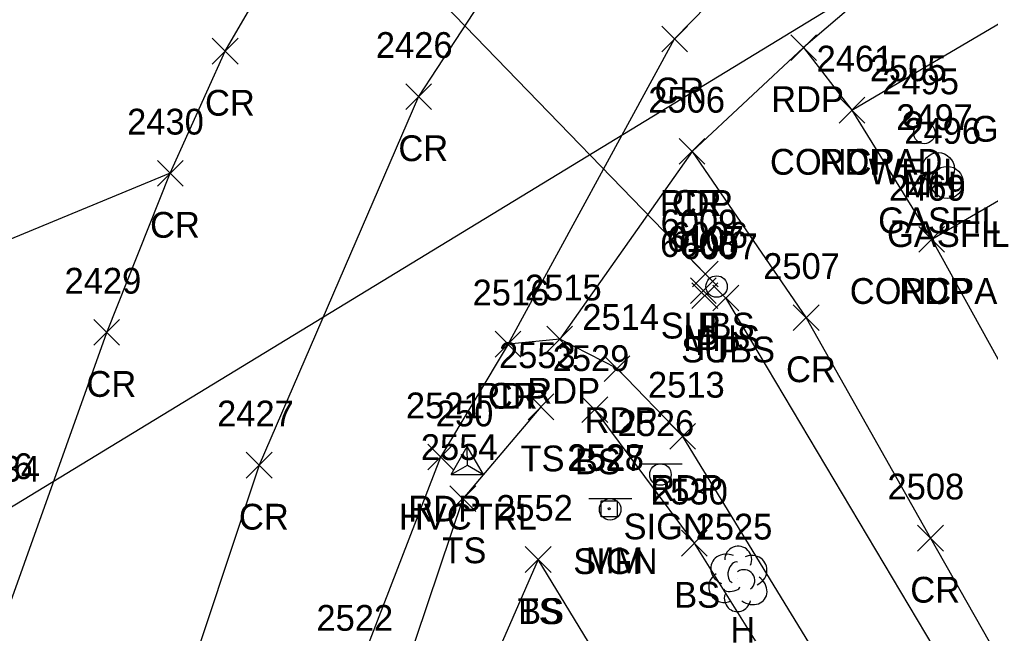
# Model space of a CAD drawing. Extents: x 1653135 to 1655489, y 602711 to 605684.
# Drawn here: x 1653657.5 to 1653732.8, y 605152 to 605199.6 of the extents above; entities that cross this region are included whole.
import ezdxf

# ---------------------------------------------------------------- set-up
doc = ezdxf.new("R2010")
doc.units = 0
for name, color, linetype in [('C_A', 7, 'Continuous'), ('C_I', 7, 'Continuous'), ('CPSM', 7, 'Continuous'), ('D_A', 7, 'Continuous'), ('D_I', 7, 'Continuous'), ('D_TIC', 7, 'Continuous'), ('DCP', 7, 'Continuous'), ('L_A', 7, 'Continuous'), ('L_I', 7, 'Continuous'), ('L_TIC', 7, 'Continuous'), ('LELB', 7, 'Continuous'), ('LS', 7, 'Continuous'), ('LTD', 7, 'Continuous'), ('P_A', 7, 'Continuous'), ('P_I', 7, 'Continuous'), ('P_TIC', 7, 'Continuous'), ('PET', 7, 'Continuous'), ('PRC', 7, 'Continuous'), ('S_A', 7, 'Continuous'), ('S_I', 7, 'Continuous'), ('SRM', 7, 'Continuous'), ('SSGN', 7, 'Continuous'), ('U_A', 7, 'Continuous'), ('U_I', 7, 'Continuous'), ('U_TIC', 7, 'Continuous'), ('UMFC', 7, 'Continuous'), ('USA', 7, 'Continuous'), ('USMH', 7, 'Continuous'), ('UUMH', 7, 'Continuous'), ('UWW', 7, 'Continuous')]:
    doc.layers.add(name, color=color, linetype=linetype)

msp = doc.modelspace()

# ---------------------------------------------------------------- linework, layer by layer
at = {"layer": 'CPSM'}
for p, q in [((1653690.964, 605164.305), (1653692.214, 605166.47)), ((1653693.464, 605164.305), (1653692.214, 605166.47)), ((1653692.215, 605165.026), (1653692.214, 605166.47)), ((1653690.964, 605164.305), (1653692.215, 605165.026)), ((1653692.215, 605165.026), (1653692.215, 605165.026)), ((1653692.215, 605165.026), (1653693.464, 605164.305)), ((1653690.964, 605164.305), (1653693.464, 605164.305))]:
    msp.add_line(p, q, dxfattribs=at)
at = {"layer": 'D_TIC'}
for points in [[(1653709.676, 605178.832), (1653711.676, 605180.832)], [(1653711.676, 605178.832), (1653709.676, 605180.832)], [(1653709.516, 605177.551), (1653711.516, 605179.551)], [(1653711.516, 605177.551), (1653709.516, 605179.551)], [(1653709.516, 605177.551), (1653711.516, 605179.551)], [(1653711.516, 605177.551), (1653709.516, 605179.551)], [(1653709.629, 605177.157), (1653711.629, 605179.157)], [(1653711.629, 605177.157), (1653709.629, 605179.157)], [(1653709.629, 605177.157), (1653711.629, 605179.157)], [(1653711.629, 605177.157), (1653709.629, 605179.157)], [(1653711.259, 605176.982), (1653713.259, 605178.982)], [(1653713.259, 605176.982), (1653711.259, 605178.982)]]:
    msp.add_lwpolyline(points, dxfattribs=at)
at = {"layer": 'DCP'}
msp.add_lwpolyline([(1653655.432, 605160.936), (1653783.883, 605239.145)], dxfattribs=at)
at = {"layer": 'L_TIC'}
for points in [[(1653721.038, 605191.532), (1653723.038, 605193.532)], [(1653723.038, 605191.532), (1653721.038, 605193.532)], [(1653721.038, 605191.532), (1653723.038, 605193.532)], [(1653723.038, 605191.532), (1653721.038, 605193.532)], [(1653727.226, 605181.517), (1653729.226, 605183.517)], [(1653729.226, 605181.517), (1653727.226, 605183.517)], [(1653727.226, 605181.517), (1653729.226, 605183.517)], [(1653729.226, 605181.517), (1653727.226, 605183.517)], [(1653696.927, 605168.537), (1653698.927, 605170.537)], [(1653698.927, 605168.537), (1653696.927, 605170.537)], [(1653696.927, 605168.537), (1653698.927, 605170.537)], [(1653698.927, 605168.537), (1653696.927, 605170.537)], [(1653701.102, 605168.312), (1653703.102, 605170.312)], [(1653703.102, 605168.312), (1653701.102, 605170.312)], [(1653701.102, 605168.312), (1653703.102, 605170.312)], [(1653703.102, 605168.312), (1653701.102, 605170.312)], [(1653690.866, 605161.415), (1653692.866, 605163.415)], [(1653692.866, 605161.415), (1653690.866, 605163.415)], [(1653690.866, 605161.415), (1653692.866, 605163.415)], [(1653692.866, 605161.415), (1653690.866, 605163.415)], [(1653708.813, 605157.966), (1653710.813, 605159.966)], [(1653710.813, 605157.966), (1653708.813, 605159.966)], [(1653708.813, 605157.966), (1653710.813, 605159.966)], [(1653710.813, 605157.966), (1653708.813, 605159.966)], [(1653696.709, 605156.701), (1653698.709, 605158.701)], [(1653698.709, 605156.701), (1653696.709, 605158.701)], [(1653696.709, 605156.701), (1653698.709, 605158.701)], [(1653698.709, 605156.701), (1653696.709, 605158.701)], [(1653696.709, 605156.701), (1653698.709, 605158.701)], [(1653698.709, 605156.701), (1653696.709, 605158.701)], [(1653696.709, 605156.701), (1653698.709, 605158.701)], [(1653698.709, 605156.701), (1653696.709, 605158.701)]]:
    msp.add_lwpolyline(points, dxfattribs=at)
at = {"layer": 'LELB'}
for points in [[(1653697.927, 605169.537), (1653691.866, 605162.415), (1653686.354, 605146.047), (1653676.863, 605119.502), (1653664.245, 605080.641)], [(1653702.102, 605169.312), (1653709.813, 605158.966), (1653720.01, 605142.626), (1653730.732, 605125.245)], [(1653697.709, 605157.701), (1653691.006, 605142.37), (1653682.547, 605119.841), (1653686.16, 605117.513)], [(1653703.968, 605133.865), (1653707.24, 605142.056), (1653697.709, 605157.701)]]:
    msp.add_lwpolyline(points, dxfattribs=at)
at = {"layer": 'LS'}
msp.add_lwpolyline([(1653722.038, 605192.532), (1653739.122, 605202.617), (1653753.969, 605211.68), (1653762.989, 605198.77), (1653775.788, 605179.254), (1653759.213, 605168.173), (1653748.766, 605184.431), (1653743.972, 605191.632), (1653728.226, 605182.517)], dxfattribs=at)
at = {"layer": 'LTD'}
msp.add_line((1653713.178, 605156.251), (1653713.178, 605156.251), dxfattribs=at)
msp.add_line((1653713.178, 605156.251), (1653713.178, 605156.251), dxfattribs=at)
msp.add_arc((1653713.225, 605157.685), 1.047, 335.52715, 180.95627, dxfattribs=at)
for centre, major_axis, ratio, start_param, end_param in [((1653712.387, 605156.918), (1.21, -0.512), 0.895232, 1.570796, 4.712389), ((1653714.22, 605156.835), (-1.141, -0.483), 0.949671, 1.570796, 4.712389), ((1653712.97, 605156.71), (-0.208, -0.792), 0.645439, 3.141593, 6.283185), ((1653713.678, 605156.085), (-0.5, 0.667), 0.989748, 3.141593, 6.283185), ((1653712.095, 605155.543), (0.584, -1.042), 0.959034, 3.141593, 6.283185), ((1653714.179, 605155.418), (-1.09, 0.792), 0.841452, 1.570796, 4.712389), ((1653712.72, 605155.501), (-0.625, -0.083), 0.423636, 0, 3.141593), ((1653713.179, 605154.751), (0.265, 1.061), 0.942809, 1.570796, 4.712389)]:
    msp.add_ellipse(centre, major_axis=major_axis, ratio=ratio, start_param=start_param, end_param=end_param, dxfattribs=at)
at = {"layer": 'P_TIC'}
for points in [[(1653707.292, 605197.06), (1653709.292, 605199.06)], [(1653709.292, 605197.06), (1653707.292, 605199.06)], [(1653707.292, 605197.06), (1653709.292, 605199.06)], [(1653709.292, 605197.06), (1653707.292, 605199.06)], [(1653672.438, 605196.108), (1653674.438, 605198.108)], [(1653674.438, 605196.108), (1653672.438, 605198.108)], [(1653672.438, 605196.108), (1653674.438, 605198.108)], [(1653674.438, 605196.108), (1653672.438, 605198.108)], [(1653717.29, 605196.382), (1653719.29, 605198.382)], [(1653719.29, 605196.382), (1653717.29, 605198.382)], [(1653717.29, 605196.382), (1653719.29, 605198.382)], [(1653719.29, 605196.382), (1653717.29, 605198.382)], [(1653717.29, 605196.382), (1653719.29, 605198.382)], [(1653719.29, 605196.382), (1653717.29, 605198.382)], [(1653717.29, 605196.382), (1653719.29, 605198.382)], [(1653719.29, 605196.382), (1653717.29, 605198.382)], [(1653687.434, 605192.584), (1653689.434, 605194.584)], [(1653689.434, 605192.584), (1653687.434, 605194.584)], [(1653687.434, 605192.584), (1653689.434, 605194.584)], [(1653689.434, 605192.584), (1653687.434, 605194.584)], [(1653721.038, 605191.532), (1653723.038, 605193.532)], [(1653723.038, 605191.532), (1653721.038, 605193.532)], [(1653721.038, 605191.532), (1653723.038, 605193.532)], [(1653723.038, 605191.532), (1653721.038, 605193.532)], [(1653708.642, 605188.343), (1653710.642, 605190.343)], [(1653710.642, 605188.343), (1653708.642, 605190.343)], [(1653708.642, 605188.343), (1653710.642, 605190.343)], [(1653710.642, 605188.343), (1653708.642, 605190.343)], [(1653708.642, 605188.343), (1653710.642, 605190.343)], [(1653710.642, 605188.343), (1653708.642, 605190.343)], [(1653708.642, 605188.343), (1653710.642, 605190.343)], [(1653710.642, 605188.343), (1653708.642, 605190.343)], [(1653668.177, 605186.644), (1653670.177, 605188.644)], [(1653670.177, 605186.644), (1653668.177, 605188.644)], [(1653668.177, 605186.644), (1653670.177, 605188.644)], [(1653670.177, 605186.644), (1653668.177, 605188.644)], [(1653668.177, 605186.644), (1653670.177, 605188.644)], [(1653670.177, 605186.644), (1653668.177, 605188.644)], [(1653668.177, 605186.644), (1653670.177, 605188.644)], [(1653670.177, 605186.644), (1653668.177, 605188.644)], [(1653727.226, 605181.517), (1653729.226, 605183.517)], [(1653729.226, 605181.517), (1653727.226, 605183.517)], [(1653727.226, 605181.517), (1653729.226, 605183.517)], [(1653729.226, 605181.517), (1653727.226, 605183.517)], [(1653717.495, 605175.45), (1653719.495, 605177.45)], [(1653719.495, 605175.45), (1653717.495, 605177.45)], [(1653717.495, 605175.45), (1653719.495, 605177.45)], [(1653719.495, 605175.45), (1653717.495, 605177.45)], [(1653663.245, 605174.312), (1653665.245, 605176.312)], [(1653665.245, 605174.312), (1653663.245, 605176.312)], [(1653663.245, 605174.312), (1653665.245, 605176.312)], [(1653665.245, 605174.312), (1653663.245, 605176.312)], [(1653698.377, 605173.783), (1653700.377, 605175.783)], [(1653700.377, 605173.783), (1653698.377, 605175.783)], [(1653698.377, 605173.783), (1653700.377, 605175.783)], [(1653700.377, 605173.783), (1653698.377, 605175.783)], [(1653698.377, 605173.783), (1653700.377, 605175.783)], [(1653700.377, 605173.783), (1653698.377, 605175.783)], [(1653698.377, 605173.783), (1653700.377, 605175.783)], [(1653700.377, 605173.783), (1653698.377, 605175.783)], [(1653694.369, 605173.396), (1653696.369, 605175.396)], [(1653696.369, 605173.396), (1653694.369, 605175.396)], [(1653694.369, 605173.396), (1653696.369, 605175.396)], [(1653696.369, 605173.396), (1653694.369, 605175.396)], [(1653694.369, 605173.396), (1653696.369, 605175.396)], [(1653696.369, 605173.396), (1653694.369, 605175.396)], [(1653694.369, 605173.396), (1653696.369, 605175.396)], [(1653696.369, 605173.396), (1653694.369, 605175.396)], [(1653702.822, 605171.5), (1653704.822, 605173.5)], [(1653704.822, 605171.5), (1653702.822, 605173.5)], [(1653702.822, 605171.5), (1653704.822, 605173.5)], [(1653704.822, 605171.5), (1653702.822, 605173.5)], [(1653707.918, 605166.251), (1653709.918, 605168.251)], [(1653709.918, 605166.251), (1653707.918, 605168.251)], [(1653707.918, 605166.251), (1653709.918, 605168.251)], [(1653709.918, 605166.251), (1653707.918, 605168.251)], [(1653689.143, 605164.647), (1653691.143, 605166.647)], [(1653691.143, 605164.647), (1653689.143, 605166.647)], [(1653689.143, 605164.647), (1653691.143, 605166.647)], [(1653691.143, 605164.647), (1653689.143, 605166.647)], [(1653675.071, 605164.019), (1653677.071, 605166.019)], [(1653677.071, 605164.019), (1653675.071, 605166.019)], [(1653675.071, 605164.019), (1653677.071, 605166.019)], [(1653677.071, 605164.019), (1653675.071, 605166.019)], [(1653727.132, 605158.358), (1653729.132, 605160.358)], [(1653729.132, 605158.358), (1653727.132, 605160.358)], [(1653727.132, 605158.358), (1653729.132, 605160.358)], [(1653729.132, 605158.358), (1653727.132, 605160.358)]]:
    msp.add_lwpolyline(points, dxfattribs=at)
at = {"layer": 'PET'}
for points in [[(1653654.524, 605279.776), (1653665.481, 605274.477), (1653678.068, 605269.653), (1653696.029, 605266.473), (1653709.03, 605265.366), (1653717.526, 605266.073), (1653726.648, 605268.269), (1653743.088, 605277.115), (1653755.463, 605259.253), (1653765.921, 605244.563), (1653757.558, 605236.881), (1653747.498, 605222.75), (1653729.711, 605207.167), (1653718.29, 605197.382), (1653709.642, 605189.343), (1653699.377, 605174.783), (1653695.369, 605174.396), (1653690.143, 605165.647), (1653683.772, 605149.176), (1653674.351, 605119.826), (1653662.023, 605081.754)], [(1653718.29, 605197.382), (1653722.038, 605192.532), (1653728.226, 605182.517), (1653738.354, 605164.252), (1653753.507, 605138.818), (1653759.39, 605129.602)], [(1653733.361, 605126.539), (1653723.871, 605142.818), (1653708.918, 605167.251), (1653703.822, 605172.5), (1653699.377, 605174.783)]]:
    msp.add_lwpolyline(points, dxfattribs=at)
at = {"layer": 'PRC'}
for points in [[(1653755.463, 605259.253), (1653733.956, 605244.083), (1653716.806, 605229.45), (1653701.213, 605213.146), (1653688.434, 605193.584), (1653676.071, 605165.019), (1653669.658, 605145.71), (1653661.47, 605123.423), (1653648.535, 605085.613)], [(1653654.707, 605148.667), (1653664.245, 605175.312), (1653669.177, 605187.644), (1653673.438, 605197.108), (1653684.948, 605216.841), (1653701.09, 605234.371), (1653718.465, 605249.821)], [(1653695.369, 605174.396), (1653708.292, 605198.06), (1653725.171, 605215.296), (1653742.207, 605230.312)], [(1653709.642, 605189.343), (1653718.495, 605176.45), (1653728.132, 605159.358), (1653749.159, 605122.355)], [(1653669.177, 605187.644), (1653649.082, 605179.368), (1653623.259, 605168.261), (1653604.169, 605160.041), (1653581.659, 605150.92)]]:
    msp.add_lwpolyline(points, dxfattribs=at)
at = {"layer": 'SRM'}
msp.add_lwpolyline([(1653702.588, 605162.263), (1653703.838, 605162.263), (1653703.838, 605161.013), (1653702.588, 605161.013)], close=True, dxfattribs=at)
msp.add_circle((1653703.213, 605161.638), 0.0833, dxfattribs=at)
at = {"layer": 'SSGN'}
for p, q in [((1653705.546, 605165.122), (1653708.879, 605165.122)), ((1653707.192, 605164.288), (1653707.192, 605164.288)), ((1653701.643, 605162.429), (1653704.976, 605162.429)), ((1653703.29, 605161.596), (1653703.29, 605161.596))]:
    msp.add_line(p, q, dxfattribs=at)
for centre in [(1653707.192, 605164.288), (1653703.29, 605161.596)]:
    msp.add_circle(centre, 0.833, dxfattribs=at)
at = {"layer": 'U_TIC'}
for points in [[(1653709.676, 605178.832), (1653711.676, 605180.832)], [(1653711.676, 605178.832), (1653709.676, 605180.832)], [(1653711.259, 605176.982), (1653713.259, 605178.982)], [(1653713.259, 605176.982), (1653711.259, 605178.982)]]:
    msp.add_lwpolyline(points, dxfattribs=at)
at = {"layer": 'UMFC'}
for p, q in [((1653728.731, 605187.994), (1653728.731, 605187.994)), ((1653729.419, 605186.928), (1653729.419, 605186.928))]:
    msp.add_line(p, q, dxfattribs=at)
for centre, radius in [((1653728.731, 605187.994), 1.25), ((1653729.419, 605186.928), 1.25), ((1653728.731, 605187.994), 0.0833), ((1653729.419, 605186.928), 0.0833)]:
    msp.add_circle(centre, radius, dxfattribs=at)
at = {"layer": 'USA'}
for points in [[(1653710.676, 605179.832), (1653673.41, 605218.292)], [(1653745.856, 605121.56), (1653712.259, 605177.982)]]:
    msp.add_lwpolyline(points, dxfattribs=at)
at = {"layer": 'USMH'}
for p, q in [((1653711.544, 605178.862), (1653711.544, 605178.862)), ((1653712.377, 605178.862), (1653712.377, 605178.862))]:
    msp.add_line(p, q, dxfattribs=at)
msp.add_circle((1653711.544, 605178.862), 0.833, dxfattribs=at)
at = {"layer": 'UUMH'}
for p, q in [((1653727.652, 605190.766), (1653727.652, 605190.766)), ((1653728.485, 605190.766), (1653728.485, 605190.766))]:
    msp.add_line(p, q, dxfattribs=at)
msp.add_circle((1653727.652, 605190.766), 0.833, dxfattribs=at)
at = {"layer": 'UWW'}
for radius in [0.667, 0.625, 0.583, 0.542]:
    msp.add_circle((1653726.763, 605191.783), radius, dxfattribs=at)

# ---------------------------------------------------------------- texts
at = {"layer": 'C_A'}
msp.add_text('HVCTRL', height=2, dxfattribs=at).set_placement((1653686.908, 605160.026))
at = {"layer": 'C_I'}
msp.add_text('250', height=2, dxfattribs=at).set_placement((1653689.766, 605168.026))
at = {"layer": 'D_A'}
for p in [(1653710.054, 605174.832), (1653709.894, 605173.551), (1653709.894, 605173.551), (1653710.007, 605173.157), (1653710.007, 605173.157), (1653711.637, 605172.982)]:
    msp.add_text('P', height=2, dxfattribs=at).set_placement(p)
at = {"layer": 'D_I'}
for s, p in [('6009', (1653707.204, 605182.832)), ('6008', (1653707.164, 605181.157)), ('6008', (1653707.164, 605181.157)), ('6107', (1653707.698, 605181.551)), ('6107', (1653707.698, 605181.551)), ('6007', (1653708.795, 605180.982)), ('6106', (1653652.558, 605163.936)), ('6106', (1653652.558, 605163.936)), ('2634', (1653653.132, 605163.736)), ('2634', (1653653.132, 605163.736))]:
    msp.add_text(s, height=2, dxfattribs=at).set_placement(p)
at = {"layer": 'L_A'}
for s, p in [('CONCPAD', (1653715.683, 605187.532)), ('CONCPAD', (1653715.683, 605187.532)), ('CONCPAD', (1653721.872, 605177.517)), ('CONCPAD', (1653721.872, 605177.517)), ('TS', (1653696.336, 605164.537)), ('TS', (1653696.336, 605164.537)), ('BS', (1653700.543, 605164.312)), ('BS', (1653700.543, 605164.312)), ('TS', (1653690.275, 605157.415)), ('TS', (1653690.275, 605157.415)), ('BS', (1653708.254, 605153.966)), ('BS', (1653708.254, 605153.966)), ('TS', (1653696.118, 605152.701)), ('TS', (1653696.118, 605152.701)), ('BS', (1653696.15, 605152.701)), ('BS', (1653696.15, 605152.701)), ('H', (1653712.612, 605151.251))]:
    msp.add_text(s, height=2, dxfattribs=at).set_placement(p)
at = {"layer": 'L_I'}
for s, p in [('2461', (1653719.298, 605195.532)), ('2461', (1653719.298, 605195.532)), ('2469', (1653724.912, 605185.517)), ('2469', (1653724.912, 605185.517)), ('2553', (1653694.667, 605172.537)), ('2553', (1653694.667, 605172.537)), ('2529', (1653698.834, 605172.312)), ('2529', (1653698.834, 605172.312)), ('2554', (1653688.606, 605165.415)), ('2554', (1653688.606, 605165.415)), ('2530', (1653706.466, 605161.966)), ('2530', (1653706.466, 605161.966)), ('2552', (1653694.449, 605160.701)), ('2552', (1653694.449, 605160.701)), ('2552', (1653694.449, 605160.701)), ('2552', (1653694.449, 605160.701)), ('2525', (1653709.919, 605159.251))]:
    msp.add_text(s, height=2, dxfattribs=at).set_placement(p)
at = {"layer": 'P_A'}
for s, p in [('CR', (1653706.725, 605193.06)), ('CR', (1653706.725, 605193.06)), ('RDP', (1653715.778, 605192.382)), ('RDP', (1653715.778, 605192.382)), ('RDP', (1653715.778, 605192.382)), ('RDP', (1653715.778, 605192.382)), ('CR', (1653671.871, 605192.108)), ('CR', (1653671.871, 605192.108)), ('CR', (1653686.867, 605188.584)), ('CR', (1653686.867, 605188.584)), ('RDP', (1653719.526, 605187.532)), ('RDP', (1653719.526, 605187.532)), ('RDP', (1653707.131, 605184.343)), ('RDP', (1653707.131, 605184.343)), ('CR', (1653708.075, 605184.343)), ('CR', (1653708.075, 605184.343)), ('CR', (1653667.61, 605182.644)), ('CR', (1653667.61, 605182.644)), ('CR', (1653667.61, 605182.644)), ('CR', (1653667.61, 605182.644)), ('RDP', (1653725.715, 605177.517)), ('RDP', (1653725.715, 605177.517)), ('CR', (1653716.928, 605171.45)), ('CR', (1653716.928, 605171.45)), ('CR', (1653662.678, 605170.312)), ('CR', (1653662.678, 605170.312)), ('RDP', (1653696.866, 605169.783)), ('RDP', (1653696.866, 605169.783)), ('RDP', (1653696.866, 605169.783)), ('RDP', (1653696.866, 605169.783)), ('RDP', (1653692.857, 605169.396)), ('RDP', (1653692.857, 605169.396)), ('CR', (1653693.802, 605169.396)), ('CR', (1653693.802, 605169.396)), ('RDP', (1653701.31, 605167.5)), ('RDP', (1653701.31, 605167.5)), ('RDP', (1653706.406, 605162.251)), ('RDP', (1653706.406, 605162.251)), ('CR', (1653674.504, 605160.019)), ('CR', (1653674.504, 605160.019)), ('RDP', (1653687.631, 605160.647)), ('RDP', (1653687.631, 605160.647)), ('CR', (1653726.565, 605154.358)), ('CR', (1653726.565, 605154.358))]:
    msp.add_text(s, height=2, dxfattribs=at).set_placement(p)
at = {"layer": 'P_I'}
for s, p in [('2426', (1653685.12, 605196.584)), ('2426', (1653685.12, 605196.584)), ('2461', (1653719.298, 605195.532)), ('2461', (1653719.298, 605195.532)), ('2506', (1653706.249, 605192.343)), ('2506', (1653706.249, 605192.343)), ('2506', (1653706.249, 605192.343)), ('2506', (1653706.249, 605192.343)), ('2430', (1653665.831, 605190.644)), ('2430', (1653665.831, 605190.644)), ('2430', (1653665.831, 605190.644)), ('2430', (1653665.831, 605190.644)), ('2469', (1653724.912, 605185.517)), ('2469', (1653724.912, 605185.517)), ('2507', (1653715.157, 605179.45)), ('2507', (1653715.157, 605179.45)), ('2429', (1653660.978, 605178.312)), ('2429', (1653660.978, 605178.312)), ('2516', (1653692.621, 605177.396)), ('2516', (1653692.621, 605177.396)), ('2516', (1653692.621, 605177.396)), ('2516', (1653692.621, 605177.396)), ('2515', (1653696.685, 605177.783)), ('2515', (1653696.685, 605177.783)), ('2515', (1653696.685, 605177.783)), ('2515', (1653696.685, 605177.783)), ('2514', (1653701.129, 605175.5)), ('2514', (1653701.129, 605175.5)), ('2513', (1653706.225, 605170.251)), ('2513', (1653706.225, 605170.251)), ('2521', (1653687.45, 605168.647)), ('2521', (1653687.45, 605168.647)), ('2427', (1653672.811, 605168.019)), ('2427', (1653672.811, 605168.019)), ('2508', (1653724.794, 605162.358)), ('2508', (1653724.794, 605162.358)), ('2522', (1653680.512, 605152.176)), ('2522', (1653680.512, 605152.176))]:
    msp.add_text(s, height=2, dxfattribs=at).set_placement(p)
at = {"layer": 'S_A'}
for s, p in [('SIGN', (1653704.33, 605159.268)), ('SIGN', (1653700.428, 605156.576)), ('MM', (1653701.402, 605156.638))]:
    msp.add_text(s, height=2, dxfattribs=at).set_placement(p)
at = {"layer": 'S_I'}
for s, p in [('2526', (1653703.858, 605167.268)), ('2528', (1653699.954, 605164.638)), ('2527', (1653700.01, 605164.576))]:
    msp.add_text(s, height=2, dxfattribs=at).set_placement(p)
at = {"layer": 'U_A'}
for s, p in [('GASFIL', (1653731.343, 605190.09)), ('WELL', (1653723.33, 605186.783)), ('MH', (1653726.014, 605185.766)), ('GASFIL', (1653724.07, 605182.994)), ('GASFIL', (1653724.758, 605181.928)), ('SUBS', (1653707.212, 605174.832)), ('MHS', (1653708.961, 605173.862)), ('SUBS', (1653708.795, 605172.982))]:
    msp.add_text(s, height=2, dxfattribs=at).set_placement(p)
at = {"layer": 'U_I'}
for s, p in [('2505', (1653723.424, 605194.783)), ('2495', (1653724.392, 605193.766)), ('2497', (1653725.471, 605190.994)), ('2496', (1653726.104, 605189.928)), ('6009', (1653707.204, 605182.832)), ('6006', (1653708.024, 605181.862)), ('6007', (1653708.795, 605180.982))]:
    msp.add_text(s, height=2, dxfattribs=at).set_placement(p)

doc.saveas('drawing.dxf')
